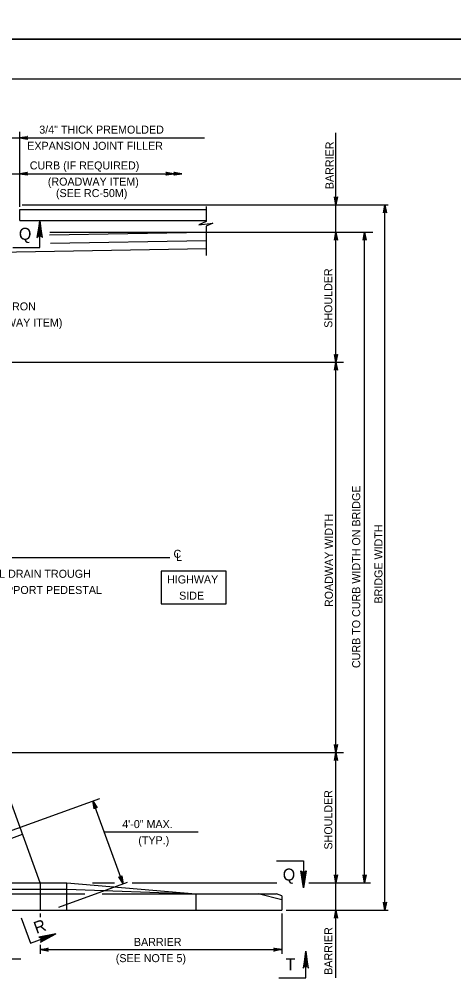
# Model space of a CAD drawing. Extents: x 636530 to 644067, y 294168 to 299122.
# Drawn here: x 641765.4 to 641928.2, y 295598.3 to 295958 of the extents above; entities that cross this region are included whole.
import ezdxf

# ---------------------------------------------------------------- set-up
doc = ezdxf.new("R2010")
doc.units = 0
doc.layers.add('1', color=7, linetype='Continuous')
doc.layers.add('PLT-BNDY', color=7, linetype='Continuous')

msp = doc.modelspace()

# ---------------------------------------------------------------- linework, layer by layer
at = {"layer": '1'}
for p, q in [((642355.78, 295935.48), (641569.78, 295935.48)), ((641758.88, 295913.47), (641834.86, 295913.47)), ((641765.62, 295887.68), (641765.62, 295915.71)), ((641884.07, 295829.36), (641884.07, 295915.38)), ((641684.59, 295900.07), (641771.87, 295900.07)), ((641765.62, 295900.07), (641826.32, 295900.07)), ((641766.5, 295888.42), (641903.63, 295888.42)), ((641902.43, 295624), (641902.43, 295888.42)), ((641765.62, 295886.61), (641835.51, 295886.61)), ((641765.62, 295882.55), (641765.62, 295886.61)), ((641835.45, 295887.73), (641835.45, 295882.14)), ((641765.62, 295882.55), (641835.51, 295882.55)), ((641835.46, 295877.98), (641776.78, 295876.99)), ((641776.95, 295878.13), (641897.88, 295878.13)), ((641835.45, 295880.34), (641835.45, 295869.4)), ((641894.81, 295634.29), (641894.81, 295878.13)), ((641835.51, 295874.93), (641777.19, 295873.95)), ((641835.56, 295871.88), (641678.09, 295869.24)), ((641706.69, 295829.36), (641886.88, 295829.36)), ((641884.07, 295683.06), (641884.07, 295829.36)), ((641646.14, 295756.21), (641821.85, 295756.21)), ((641773.34, 295634.29), (641746.19, 295708.88)), ((641760.06, 295683.06), (641886.88, 295683.06)), ((641884.07, 295598.63), (641884.07, 295683.06)), ((641760.06, 295652.96), (641795.62, 295665.9)), ((641804.33, 295633.92), (641793.04, 295664.96)), ((641743.82, 295644.11), (641766.73, 295652.45)), ((641797.28, 295653.3), (641832.51, 295653.3)), ((641760.37, 295634.29), (641783.29, 295634.29)), ((641773.34, 295634.29), (641773.34, 295624)), ((641780.23, 295625.15), (641806.03, 295634.54)), ((641783.29, 295634.29), (641831.56, 295630.1)), ((641783.29, 295624), (641783.29, 295634.29)), ((641792.87, 295634.29), (641801.18, 295634.29)), ((641807.8, 295634.29), (641861.98, 295634.29)), ((641873.92, 295634.29), (641897.1, 295634.29)), ((641760.37, 295631.81), (641783.29, 295631.81)), ((641760.37, 295630.1), (641790.07, 295630.1)), ((641783.29, 295631.81), (641831.56, 295630.1)), ((641796.57, 295630.1), (641831.56, 295630.1)), ((641831.56, 295630.1), (641861.79, 295630.1)), ((641831.56, 295630.1), (641831.56, 295624)), ((641863.8, 295627.88), (641854.94, 295630.1)), ((641863.8, 295629.34), (641861.79, 295630.1)), ((641863.8, 295629.34), (641863.8, 295624)), ((641760.37, 295624), (641863.8, 295624)), ((641773.34, 295622.74), (641773.34, 295621.41)), ((641863.8, 295622.74), (641863.8, 295607.62)), ((641865.46, 295624), (641903.63, 295624)), ((641773.34, 295610.97), (641773.34, 295607.62)), ((641773.34, 295609.21), (641863.8, 295609.21)), ((641706.99, 295605.8), (641766.08, 295605.8))]:
    msp.add_line(p, q, dxfattribs=at)
for points in [[(641765.62, 295913.47), (641768.6, 295914.03), (641768.48, 295913.95), (641768.37, 295913.87), (641768.31, 295913.77), (641768.25, 295913.67), (641768.23, 295913.57), (641768.22, 295913.47), (641768.23, 295913.37), (641768.25, 295913.27), (641768.31, 295913.17), (641768.37, 295913.07), (641768.48, 295912.99), (641768.6, 295912.91), (641765.62, 295913.47), (641768.48, 295912.99), (641768.37, 295913.07), (641765.62, 295913.47), (641768.31, 295913.17), (641768.25, 295913.27), (641765.62, 295913.47), (641768.23, 295913.37), (641768.22, 295913.47), (641765.62, 295913.47), (641768.23, 295913.57), (641768.25, 295913.67), (641765.62, 295913.47), (641768.31, 295913.77), (641768.37, 295913.87), (641765.62, 295913.47), (641768.48, 295913.95)], [(641765.62, 295900.07), (641768.6, 295900.63), (641768.48, 295900.55), (641768.37, 295900.47), (641768.31, 295900.37), (641768.25, 295900.27), (641768.23, 295900.17), (641768.22, 295900.07), (641768.23, 295899.97), (641768.25, 295899.87), (641768.31, 295899.77), (641768.37, 295899.67), (641768.48, 295899.59), (641768.6, 295899.51), (641765.62, 295900.07), (641768.48, 295899.59), (641768.37, 295899.67), (641765.62, 295900.07), (641768.31, 295899.77), (641768.25, 295899.87), (641765.62, 295900.07), (641768.23, 295899.97), (641768.22, 295900.07), (641765.62, 295900.07), (641768.23, 295900.17), (641768.25, 295900.27), (641765.62, 295900.07), (641768.31, 295900.37), (641768.37, 295900.47), (641765.62, 295900.07), (641768.48, 295900.55)], [(641823.4, 295900.07), (641820.42, 295899.51), (641820.53, 295899.59), (641820.65, 295899.67), (641820.7, 295899.77), (641820.76, 295899.87), (641820.78, 295899.97), (641820.8, 295900.07), (641820.78, 295900.17), (641820.76, 295900.27), (641820.7, 295900.37), (641820.65, 295900.47), (641820.53, 295900.55), (641820.42, 295900.63), (641823.4, 295900.07), (641820.53, 295900.55), (641820.65, 295900.47), (641823.4, 295900.07), (641820.7, 295900.37), (641820.76, 295900.27), (641823.4, 295900.07), (641820.78, 295900.17), (641820.8, 295900.07), (641823.4, 295900.07), (641820.78, 295899.97), (641820.76, 295899.87), (641823.4, 295900.07), (641820.7, 295899.77), (641820.65, 295899.67), (641823.4, 295900.07), (641820.53, 295899.59)], [(641826.32, 295900.07), (641823.34, 295899.51), (641823.45, 295899.59), (641823.57, 295899.67), (641823.63, 295899.77), (641823.69, 295899.87), (641823.7, 295899.97), (641823.72, 295900.07), (641823.7, 295900.17), (641823.69, 295900.27), (641823.63, 295900.37), (641823.57, 295900.47), (641823.45, 295900.55), (641823.34, 295900.63), (641826.32, 295900.07), (641823.45, 295900.55), (641823.57, 295900.47), (641826.32, 295900.07), (641823.63, 295900.37), (641823.69, 295900.27), (641826.32, 295900.07), (641823.7, 295900.17), (641823.72, 295900.07), (641826.32, 295900.07), (641823.7, 295899.97), (641823.69, 295899.87), (641826.32, 295900.07), (641823.63, 295899.77), (641823.57, 295899.67), (641826.32, 295900.07), (641823.45, 295899.59)], [(641884.07, 295888.42), (641883.51, 295891.4), (641883.59, 295891.28), (641883.67, 295891.17), (641883.77, 295891.11), (641883.87, 295891.05), (641883.97, 295891.03), (641884.07, 295891.02), (641884.17, 295891.03), (641884.27, 295891.05), (641884.37, 295891.11), (641884.47, 295891.17), (641884.55, 295891.28), (641884.63, 295891.4), (641884.07, 295888.42), (641884.55, 295891.28), (641884.47, 295891.17), (641884.07, 295888.42), (641884.37, 295891.11), (641884.27, 295891.05), (641884.07, 295888.42), (641884.17, 295891.03), (641884.07, 295891.02), (641884.07, 295888.42), (641883.97, 295891.03), (641883.87, 295891.05), (641884.07, 295888.42), (641883.77, 295891.11), (641883.67, 295891.17), (641884.07, 295888.42), (641883.59, 295891.28)], [(641902.43, 295888.42), (641902.99, 295885.43), (641902.91, 295885.55), (641902.83, 295885.66), (641902.73, 295885.72), (641902.63, 295885.78), (641902.53, 295885.8), (641902.43, 295885.82), (641902.33, 295885.8), (641902.23, 295885.78), (641902.13, 295885.72), (641902.03, 295885.66), (641901.95, 295885.55), (641901.87, 295885.43), (641902.43, 295888.42), (641901.95, 295885.55), (641902.03, 295885.66), (641902.43, 295888.42), (641902.13, 295885.72), (641902.23, 295885.78), (641902.43, 295888.42), (641902.33, 295885.8), (641902.43, 295885.82), (641902.43, 295888.42), (641902.53, 295885.8), (641902.63, 295885.78), (641902.43, 295888.42), (641902.73, 295885.72), (641902.83, 295885.66), (641902.43, 295888.42), (641902.91, 295885.55)], [(641763.03, 295872.42), (641773.11, 295872.42), (641773.11, 295882.5)], [(641773.88, 295876.4), (641773.44, 295876.63), (641773.11, 295882.5), (641773.88, 295876.4), (641774.14, 295876.09), (641773.11, 295882.5), (641772.82, 295876.63), (641772.38, 295876.42), (641773.11, 295882.5), (641772.09, 295876.09), (641772.38, 295876.42)], [(641835.45, 295882.14), (641832.79, 295880.84), (641837.99, 295881.55), (641835.45, 295880.34)], [(641884.07, 295878.13), (641884.63, 295875.15), (641884.55, 295875.26), (641884.47, 295875.38), (641884.37, 295875.44), (641884.27, 295875.49), (641884.17, 295875.51), (641884.07, 295875.53), (641883.97, 295875.51), (641883.87, 295875.49), (641883.77, 295875.44), (641883.67, 295875.38), (641883.59, 295875.26), (641883.51, 295875.15), (641884.07, 295878.13), (641883.59, 295875.26), (641883.67, 295875.38), (641884.07, 295878.13), (641883.77, 295875.44), (641883.87, 295875.49), (641884.07, 295878.13), (641883.97, 295875.51), (641884.07, 295875.53), (641884.07, 295878.13), (641884.17, 295875.51), (641884.27, 295875.49), (641884.07, 295878.13), (641884.37, 295875.44), (641884.47, 295875.38), (641884.07, 295878.13), (641884.55, 295875.26)], [(641894.81, 295878.13), (641895.37, 295875.15), (641895.29, 295875.26), (641895.21, 295875.38), (641895.11, 295875.44), (641895.01, 295875.49), (641894.91, 295875.51), (641894.81, 295875.53), (641894.71, 295875.51), (641894.61, 295875.49), (641894.51, 295875.44), (641894.41, 295875.38), (641894.33, 295875.26), (641894.25, 295875.15), (641894.81, 295878.13), (641894.33, 295875.26), (641894.41, 295875.38), (641894.81, 295878.13), (641894.51, 295875.44), (641894.61, 295875.49), (641894.81, 295878.13), (641894.71, 295875.51), (641894.81, 295875.53), (641894.81, 295878.13), (641894.91, 295875.51), (641895.01, 295875.49), (641894.81, 295878.13), (641895.11, 295875.44), (641895.21, 295875.38), (641894.81, 295878.13), (641895.29, 295875.26)], [(641884.07, 295829.36), (641883.51, 295832.34), (641883.59, 295832.23), (641883.67, 295832.11), (641883.77, 295832.05), (641883.87, 295832), (641883.97, 295831.98), (641884.07, 295831.96), (641884.17, 295831.98), (641884.27, 295832), (641884.37, 295832.05), (641884.47, 295832.11), (641884.55, 295832.23), (641884.63, 295832.34), (641884.07, 295829.36), (641884.55, 295832.23), (641884.47, 295832.11), (641884.07, 295829.36), (641884.37, 295832.05), (641884.27, 295832), (641884.07, 295829.36), (641884.17, 295831.98), (641884.07, 295831.96), (641884.07, 295829.36), (641883.97, 295831.98), (641883.87, 295832), (641884.07, 295829.36), (641883.77, 295832.05), (641883.67, 295832.11), (641884.07, 295829.36), (641883.59, 295832.23)], [(641884.07, 295829.36), (641884.63, 295826.38), (641884.55, 295826.49), (641884.47, 295826.61), (641884.37, 295826.67), (641884.27, 295826.73), (641884.17, 295826.74), (641884.07, 295826.76), (641883.97, 295826.74), (641883.87, 295826.73), (641883.77, 295826.67), (641883.67, 295826.61), (641883.59, 295826.49), (641883.51, 295826.38), (641884.07, 295829.36), (641883.59, 295826.49), (641883.67, 295826.61), (641884.07, 295829.36), (641883.77, 295826.67), (641883.87, 295826.73), (641884.07, 295829.36), (641883.97, 295826.74), (641884.07, 295826.76), (641884.07, 295829.36), (641884.17, 295826.74), (641884.27, 295826.73), (641884.07, 295829.36), (641884.37, 295826.67), (641884.47, 295826.61), (641884.07, 295829.36), (641884.55, 295826.49)], [(641884.07, 295683.06), (641883.51, 295686.04), (641883.59, 295685.92), (641883.67, 295685.81), (641883.77, 295685.75), (641883.87, 295685.69), (641883.97, 295685.67), (641884.07, 295685.66), (641884.17, 295685.67), (641884.27, 295685.69), (641884.37, 295685.75), (641884.47, 295685.81), (641884.55, 295685.92), (641884.63, 295686.04), (641884.07, 295683.06), (641884.55, 295685.92), (641884.47, 295685.81), (641884.07, 295683.06), (641884.37, 295685.75), (641884.27, 295685.69), (641884.07, 295683.06), (641884.17, 295685.67), (641884.07, 295685.66), (641884.07, 295683.06), (641883.97, 295685.67), (641883.87, 295685.69), (641884.07, 295683.06), (641883.77, 295685.75), (641883.67, 295685.81), (641884.07, 295683.06), (641883.59, 295685.92)], [(641884.07, 295683.06), (641884.63, 295680.07), (641884.55, 295680.19), (641884.47, 295680.3), (641884.37, 295680.36), (641884.27, 295680.42), (641884.17, 295680.44), (641884.07, 295680.46), (641883.97, 295680.44), (641883.87, 295680.42), (641883.77, 295680.36), (641883.67, 295680.3), (641883.59, 295680.19), (641883.51, 295680.07), (641884.07, 295683.06), (641883.59, 295680.19), (641883.67, 295680.3), (641884.07, 295683.06), (641883.77, 295680.36), (641883.87, 295680.42), (641884.07, 295683.06), (641883.97, 295680.44), (641884.07, 295680.46), (641884.07, 295683.06), (641884.17, 295680.44), (641884.27, 295680.42), (641884.07, 295683.06), (641884.37, 295680.36), (641884.47, 295680.3), (641884.07, 295683.06), (641884.55, 295680.19)], [(641793.04, 295664.96), (641794.59, 295662.36), (641794.48, 295662.44), (641794.36, 295662.52), (641794.25, 295662.54), (641794.13, 295662.56), (641794.03, 295662.54), (641793.93, 295662.52), (641793.85, 295662.47), (641793.76, 295662.42), (641793.69, 295662.33), (641793.61, 295662.24), (641793.58, 295662.11), (641793.54, 295661.97), (641793.04, 295664.96), (641793.58, 295662.11), (641793.61, 295662.24), (641793.04, 295664.96), (641793.69, 295662.33), (641793.76, 295662.42), (641793.04, 295664.96), (641793.85, 295662.47), (641793.93, 295662.52), (641793.04, 295664.96), (641794.03, 295662.54), (641794.13, 295662.56), (641793.04, 295664.96), (641794.25, 295662.54), (641794.36, 295662.52), (641793.04, 295664.96), (641794.48, 295662.44)], [(641861.88, 295642.45), (641871.96, 295642.45), (641871.96, 295632.37)], [(641804.33, 295633.92), (641802.79, 295636.53), (641802.9, 295636.45), (641803.01, 295636.37), (641803.13, 295636.35), (641803.24, 295636.33), (641803.34, 295636.34), (641803.44, 295636.36), (641803.53, 295636.41), (641803.62, 295636.46), (641803.69, 295636.55), (641803.77, 295636.64), (641803.8, 295636.78), (641803.84, 295636.91), (641804.33, 295633.92), (641803.8, 295636.78), (641803.77, 295636.64), (641804.33, 295633.92), (641803.69, 295636.55), (641803.62, 295636.46), (641804.33, 295633.92), (641803.53, 295636.41), (641803.44, 295636.36), (641804.33, 295633.92), (641803.34, 295636.34), (641803.24, 295636.33), (641804.33, 295633.92), (641803.13, 295636.35), (641803.01, 295636.37), (641804.33, 295633.92), (641802.9, 295636.45)], [(641872.73, 295638.48), (641872.29, 295638.25), (641871.96, 295632.37), (641872.73, 295638.48), (641873, 295638.79), (641871.96, 295632.37), (641871.67, 295638.25), (641871.23, 295638.46), (641871.96, 295632.37), (641870.94, 295638.79), (641871.23, 295638.46)], [(641884.07, 295634.29), (641883.51, 295637.27), (641883.59, 295637.16), (641883.67, 295637.04), (641883.77, 295636.98), (641883.87, 295636.92), (641883.97, 295636.91), (641884.07, 295636.89), (641884.17, 295636.91), (641884.27, 295636.92), (641884.37, 295636.98), (641884.47, 295637.04), (641884.55, 295637.16), (641884.63, 295637.27), (641884.07, 295634.29), (641884.55, 295637.16), (641884.47, 295637.04), (641884.07, 295634.29), (641884.37, 295636.98), (641884.27, 295636.92), (641884.07, 295634.29), (641884.17, 295636.91), (641884.07, 295636.89), (641884.07, 295634.29), (641883.97, 295636.91), (641883.87, 295636.92), (641884.07, 295634.29), (641883.77, 295636.98), (641883.67, 295637.04), (641884.07, 295634.29), (641883.59, 295637.16)], [(641894.81, 295634.29), (641894.25, 295637.27), (641894.33, 295637.16), (641894.41, 295637.04), (641894.51, 295636.98), (641894.61, 295636.92), (641894.71, 295636.91), (641894.81, 295636.89), (641894.91, 295636.91), (641895.01, 295636.92), (641895.11, 295636.98), (641895.21, 295637.04), (641895.29, 295637.16), (641895.37, 295637.27), (641894.81, 295634.29), (641895.29, 295637.16), (641895.21, 295637.04), (641894.81, 295634.29), (641895.11, 295636.98), (641895.01, 295636.92), (641894.81, 295634.29), (641894.91, 295636.91), (641894.81, 295636.89), (641894.81, 295634.29), (641894.71, 295636.91), (641894.61, 295636.92), (641894.81, 295634.29), (641894.51, 295636.98), (641894.41, 295637.04), (641894.81, 295634.29), (641894.33, 295637.16)], [(641902.43, 295624), (641901.87, 295626.98), (641901.95, 295626.87), (641902.03, 295626.75), (641902.13, 295626.7), (641902.23, 295626.64), (641902.33, 295626.62), (641902.43, 295626.6), (641902.53, 295626.62), (641902.63, 295626.64), (641902.73, 295626.7), (641902.83, 295626.75), (641902.91, 295626.87), (641902.99, 295626.98), (641902.43, 295624), (641902.91, 295626.87), (641902.83, 295626.75), (641902.43, 295624), (641902.73, 295626.7), (641902.63, 295626.64), (641902.43, 295624), (641902.53, 295626.62), (641902.43, 295626.6), (641902.43, 295624), (641902.33, 295626.62), (641902.23, 295626.64), (641902.43, 295624), (641902.13, 295626.7), (641902.03, 295626.75), (641902.43, 295624), (641901.95, 295626.87)], [(641884.07, 295624), (641884.63, 295621.02), (641884.55, 295621.13), (641884.47, 295621.25), (641884.37, 295621.31), (641884.27, 295621.37), (641884.17, 295621.38), (641884.07, 295621.4), (641883.97, 295621.38), (641883.87, 295621.37), (641883.77, 295621.31), (641883.67, 295621.25), (641883.59, 295621.13), (641883.51, 295621.02), (641884.07, 295624), (641883.59, 295621.13), (641883.67, 295621.25), (641884.07, 295624), (641883.77, 295621.31), (641883.87, 295621.37), (641884.07, 295624), (641883.97, 295621.38), (641884.07, 295621.4), (641884.07, 295624), (641884.17, 295621.38), (641884.27, 295621.37), (641884.07, 295624), (641884.37, 295621.31), (641884.47, 295621.25), (641884.07, 295624), (641884.55, 295621.13)], [(641766.22, 295621.14), (641769.67, 295611.67), (641779.14, 295615.11)], [(641773.67, 295612.31), (641773.73, 295612.8), (641779.14, 295615.11), (641773.67, 295612.31), (641773.47, 295611.95), (641779.14, 295615.11), (641773.53, 295613.38), (641773.18, 295613.72), (641779.14, 295615.11), (641772.77, 295613.88), (641773.18, 295613.72)], [(641773.34, 295609.21), (641776.32, 295609.77), (641776.09, 295609.61), (641775.98, 295609.41), (641775.94, 295609.21), (641775.98, 295609.01), (641776.09, 295608.81), (641776.32, 295608.66), (641773.34, 295609.21), (641776.09, 295608.81), (641775.98, 295609.01), (641773.34, 295609.21), (641775.94, 295609.21), (641775.98, 295609.41), (641773.34, 295609.21), (641776.09, 295609.61)], [(641863.8, 295609.21), (641860.82, 295608.66), (641861.05, 295608.81), (641861.17, 295609.01), (641861.2, 295609.21), (641861.17, 295609.41), (641861.05, 295609.61), (641860.82, 295609.77), (641863.8, 295609.21), (641861.05, 295609.61), (641861.17, 295609.41), (641863.8, 295609.21), (641861.2, 295609.21), (641861.17, 295609.01), (641863.8, 295609.21), (641861.05, 295608.81)], [(641862.7, 295598.6), (641872.78, 295598.6), (641872.78, 295608.68)], [(641873.54, 295602.58), (641873.1, 295602.81), (641872.78, 295608.68), (641873.54, 295602.58), (641873.81, 295602.27), (641872.78, 295608.68), (641872.49, 295602.81), (641872.05, 295602.6), (641872.78, 295608.68), (641871.76, 295602.27), (641872.05, 295602.6)]]:
    msp.add_lwpolyline(points, dxfattribs=at)
msp.add_lwpolyline([(641818.56, 295738.85), (641842.94, 295738.85), (641842.94, 295751.04), (641818.56, 295751.04)], close=True, dxfattribs=at)
at = {"layer": 'PLT-BNDY'}
for points in [[(641529.78, 296544.48), (642370.78, 296544.48), (642370.78, 295950.48), (641529.78, 295950.48)], [(641529.78, 295950.48), (642370.78, 295950.48), (642370.78, 295356.48), (641529.78, 295356.48)]]:
    msp.add_lwpolyline(points, close=True, dxfattribs=at)

# ---------------------------------------------------------------- texts
at = {"layer": '1'}
for s, height, p in [('3/4" THICK PREMOLDED', 3, (641772.96, 295915.08)), ('EXPANSION JOINT FILLER', 3, (641768.46, 295909.01)), ('CURB (IF REQUIRED)', 3, (641769.42, 295901.66)), ('Q', 4.5, (641864.16, 295635.09))]:
    msp.add_text(s, height=height, dxfattribs=at).set_placement(p)
for s, height, rotation, p in [('BARRIER', 3, 90, (641883.18, 295894.27)), ('(ROADWAY ITEM)', 3, 360, (641776.16, 295895.59)), ('(SEE RC-50M)', 3, 360, (641779.22, 295891.29)), ('Q', 4.5, 360, (641765.31, 295875.28)), ('SHOULDER', 3, 90, (641882.72, 295842.29)), ('L 12" DIA. DUCTILE IRON', 3, 360, (641724.11, 295848.82)), ('OUTLET PIPE (ROADWAY ITEM)', 3, 360, (641720.34, 295842.75)), ('CURB TO CURB WIDTH ON BRIDGE', 3, 90, (641893.17, 295714.74)), ('ROADWAY WIDTH', 3, 90, (641882.93, 295737.62)), ('BRIDGE WIDTH', 3, 90, (641901.52, 295738.94)), ('C', 3, 360, (641823.25, 295756.08)), ('L', 3, 360, (641824.22, 295754.93)), ('L DRAIN TROUGH', 3, 360, (641757.94, 295748.59)), ('HIGHWAY', 3, 360, (641820.83, 295746.46)), ('SUPPORT PEDESTAL', 3, 360, (641754.96, 295742.52)), ('SIDE', 3, 360, (641825.35, 295740.39)), ('SHOULDER', 3, 90, (641882.72, 295646.72)), ('4\'-0" MAX.', 3, 360, (641804.04, 295654.76)), ('(TYP.)', 3, 360, (641810.06, 295648.69)), ('R', 4.5, 20, (641771.88, 295615.06)), ('BARRIER', 3, 90, (641882.74, 295599.77)), ('BARRIER', 3, 360, (641808.42, 295610.58)), ('(SEE NOTE 5)', 3, 360, (641801.62, 295604.51)), ('T', 4.5, 360, (641865.23, 295601.46))]:
    msp.add_text(s, height=height, rotation=rotation, dxfattribs=at).set_placement(p)

doc.saveas('drawing.dxf')
